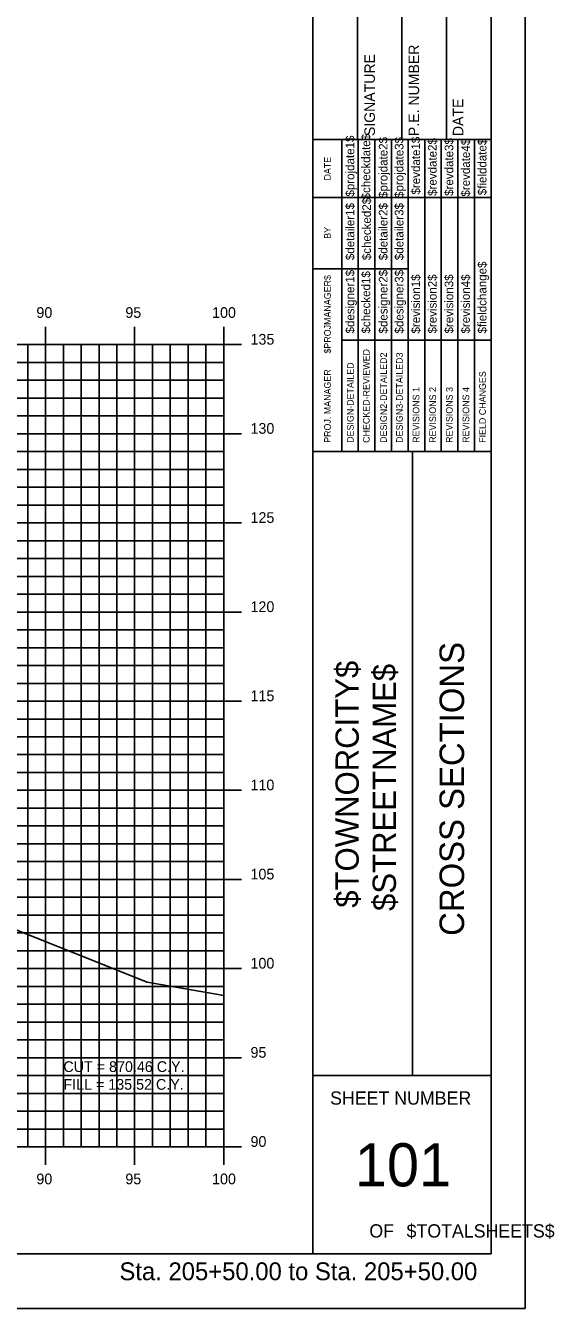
# Model space of a CAD drawing. Extents: x 850598 to 870284, y 366541 to 366651.
# Drawn here: x 867815 to 867844.7, y 366541.2 to 366613.1 of the extents above; entities that cross this region are included whole.
import ezdxf

# ---------------------------------------------------------------- set-up
doc = ezdxf.new("R2010")
doc.units = 0
for name, color, linetype in [('BORDER', 7, 'Continuous'), ('D_Text_Standard', 7, 'Continuous'), ('H_V ANNOTATION', 7, 'Continuous'), ('HIGHWAY_TITLE', 7, 'Continuous'), ('MAJOR', 7, 'Continuous'), ('MINOR', 7, 'Continuous'), ('PLOT BOUNDARY', 7, 'Continuous'), ('S_Roadway_Centerline', 7, 'Continuous')]:
    doc.layers.add(name, color=color, linetype=linetype)

msp = doc.modelspace()

# ---------------------------------------------------------------- linework, layer by layer
at = {"layer": 'BORDER'}
for p, q in [((867831.151, 366544.225), (867831.151, 366649.225)), ((867841.151, 366544.225), (867841.151, 366649.225)), ((867833.651, 366606.728), (867833.651, 366615.376)), ((867836.151, 366606.728), (867836.151, 366615.376)), ((867838.651, 366606.728), (867838.651, 366615.376)), ((867831.151, 366606.728), (867841.151, 366606.728)), ((867831.151, 366589.228), (867841.151, 366589.228)), ((867836.742, 366554.228), (867836.742, 366589.228)), ((867831.151, 366554.228), (867841.151, 366554.228)), ((867681.151, 366544.225), (867841.151, 366544.225))]:
    msp.add_line(p, q, dxfattribs=at)
for points in [[(867832.766, 366603.478), (867832.766, 366606.728)], [(867833.699, 366589.231), (867833.699, 366606.728)], [(867834.63, 366606.728), (867834.63, 366589.231)], [(867835.562, 366589.231), (867835.562, 366606.728)], [(867836.494, 366589.231), (867836.494, 366606.728)], [(867837.425, 366589.231), (867837.425, 366606.728)], [(867838.357, 366589.231), (867838.357, 366606.728)], [(867839.289, 366589.231), (867839.289, 366606.728)], [(867840.22, 366589.231), (867840.22, 366606.728)], [(867832.767, 366589.231), (867832.767, 366606.022)], [(867831.151, 366603.478), (867841.151, 366603.478)], [(867831.151, 366599.478), (867832.767, 366599.478)], [(867832.766, 366599.478), (867836.493, 366599.478)], [(867832.766, 366595.478), (867841.151, 366595.478)]]:
    msp.add_lwpolyline(points, dxfattribs=at)
at = {"layer": 'MAJOR'}
for p, q in [((867816.151, 366596.227), (867816.151, 366595.225)), ((867816.151, 366596.227), (867816.151, 366595.225)), ((867821.151, 366596.227), (867821.151, 366595.225)), ((867821.151, 366596.227), (867821.151, 366595.225)), ((867826.151, 366596.227), (867826.151, 366595.225)), ((867826.151, 366596.227), (867826.151, 366595.225)), ((867686.151, 366595.225), (867826.151, 366595.225)), ((867686.151, 366595.225), (867826.151, 366595.225)), ((867686.151, 366595.225), (867826.151, 366595.225)), ((867686.151, 366595.225), (867826.151, 366595.225)), ((867816.151, 366550.225), (867816.151, 366595.225)), ((867816.151, 366550.225), (867816.151, 366595.225)), ((867821.151, 366550.225), (867821.151, 366595.225)), ((867821.151, 366550.225), (867821.151, 366595.225)), ((867827.153, 366595.225), (867825.149, 366595.225)), ((867827.153, 366595.225), (867825.149, 366595.225)), ((867826.151, 366550.225), (867826.151, 366595.225)), ((867826.151, 366550.225), (867826.151, 366595.225)), ((867826.151, 366550.225), (867826.151, 366595.225)), ((867826.151, 366550.225), (867826.151, 366595.225)), ((867686.151, 366590.225), (867826.151, 366590.225)), ((867686.151, 366590.225), (867826.151, 366590.225)), ((867827.153, 366590.225), (867825.149, 366590.225)), ((867827.153, 366590.225), (867825.149, 366590.225)), ((867686.151, 366585.225), (867826.151, 366585.225)), ((867686.151, 366585.225), (867826.151, 366585.225)), ((867827.153, 366585.225), (867825.149, 366585.225)), ((867827.153, 366585.225), (867825.149, 366585.225)), ((867686.151, 366580.225), (867826.151, 366580.225)), ((867686.151, 366580.225), (867826.151, 366580.225)), ((867827.153, 366580.225), (867825.149, 366580.225)), ((867827.153, 366580.225), (867825.149, 366580.225)), ((867686.151, 366575.225), (867826.151, 366575.225)), ((867686.151, 366575.225), (867826.151, 366575.225)), ((867827.153, 366575.225), (867825.149, 366575.225)), ((867827.153, 366575.225), (867825.149, 366575.225)), ((867686.151, 366570.225), (867826.151, 366570.225)), ((867686.151, 366570.225), (867826.151, 366570.225)), ((867827.153, 366570.225), (867825.149, 366570.225)), ((867827.153, 366570.225), (867825.149, 366570.225)), ((867686.151, 366565.225), (867826.151, 366565.225)), ((867686.151, 366565.225), (867826.151, 366565.225)), ((867827.153, 366565.225), (867825.149, 366565.225)), ((867827.153, 366565.225), (867825.149, 366565.225)), ((867686.151, 366560.225), (867826.151, 366560.225)), ((867686.151, 366560.225), (867826.151, 366560.225)), ((867827.153, 366560.225), (867825.149, 366560.225)), ((867827.153, 366560.225), (867825.149, 366560.225)), ((867686.151, 366555.225), (867826.151, 366555.225)), ((867686.151, 366555.225), (867826.151, 366555.225)), ((867827.153, 366555.225), (867825.149, 366555.225)), ((867827.153, 366555.225), (867825.149, 366555.225)), ((867686.151, 366550.225), (867826.151, 366550.225)), ((867686.151, 366550.225), (867826.151, 366550.225)), ((867686.151, 366550.225), (867826.151, 366550.225)), ((867686.151, 366550.225), (867826.151, 366550.225)), ((867816.151, 366549.223), (867816.151, 366550.225)), ((867816.151, 366549.223), (867816.151, 366550.225)), ((867821.151, 366549.223), (867821.151, 366550.225)), ((867821.151, 366549.223), (867821.151, 366550.225)), ((867827.153, 366550.225), (867825.149, 366550.225)), ((867827.153, 366550.225), (867825.149, 366550.225)), ((867826.151, 366549.223), (867826.151, 366550.225)), ((867826.151, 366549.223), (867826.151, 366550.225))]:
    msp.add_line(p, q, dxfattribs=at)
at = {"layer": 'MINOR'}
for p, q in [((867815.151, 366550.225), (867815.151, 366595.225)), ((867815.151, 366550.225), (867815.151, 366595.225)), ((867817.151, 366550.225), (867817.151, 366595.225)), ((867817.151, 366550.225), (867817.151, 366595.225)), ((867818.151, 366550.225), (867818.151, 366595.225)), ((867818.151, 366550.225), (867818.151, 366595.225)), ((867819.151, 366550.225), (867819.151, 366595.225)), ((867819.151, 366550.225), (867819.151, 366595.225)), ((867820.151, 366550.225), (867820.151, 366595.225)), ((867820.151, 366550.225), (867820.151, 366595.225)), ((867822.151, 366550.225), (867822.151, 366595.225)), ((867822.151, 366550.225), (867822.151, 366595.225)), ((867823.151, 366550.225), (867823.151, 366595.225)), ((867823.151, 366550.225), (867823.151, 366595.225)), ((867824.151, 366550.225), (867824.151, 366595.225)), ((867824.151, 366550.225), (867824.151, 366595.225)), ((867825.151, 366550.225), (867825.151, 366595.225)), ((867825.151, 366550.225), (867825.151, 366595.225)), ((867686.151, 366594.225), (867826.151, 366594.225)), ((867686.151, 366594.225), (867826.151, 366594.225)), ((867826.151, 366594.225), (867825.149, 366594.225)), ((867826.151, 366594.225), (867825.149, 366594.225)), ((867686.151, 366593.225), (867826.151, 366593.225)), ((867686.151, 366593.225), (867826.151, 366593.225)), ((867826.151, 366593.225), (867825.149, 366593.225)), ((867826.151, 366593.225), (867825.149, 366593.225)), ((867686.151, 366592.225), (867826.151, 366592.225)), ((867686.151, 366592.225), (867826.151, 366592.225)), ((867826.151, 366592.225), (867825.149, 366592.225)), ((867826.151, 366592.225), (867825.149, 366592.225)), ((867686.151, 366591.225), (867826.151, 366591.225)), ((867686.151, 366591.225), (867826.151, 366591.225)), ((867826.151, 366591.225), (867825.149, 366591.225)), ((867826.151, 366591.225), (867825.149, 366591.225)), ((867686.151, 366589.225), (867826.151, 366589.225)), ((867686.151, 366589.225), (867826.151, 366589.225)), ((867826.151, 366589.225), (867825.149, 366589.225)), ((867826.151, 366589.225), (867825.149, 366589.225)), ((867686.151, 366588.225), (867826.151, 366588.225)), ((867686.151, 366588.225), (867826.151, 366588.225)), ((867826.151, 366588.225), (867825.149, 366588.225)), ((867826.151, 366588.225), (867825.149, 366588.225)), ((867686.151, 366587.225), (867826.151, 366587.225)), ((867686.151, 366587.225), (867826.151, 366587.225)), ((867826.151, 366587.225), (867825.149, 366587.225)), ((867826.151, 366587.225), (867825.149, 366587.225)), ((867686.151, 366586.225), (867826.151, 366586.225)), ((867686.151, 366586.225), (867826.151, 366586.225)), ((867826.151, 366586.225), (867825.149, 366586.225)), ((867826.151, 366586.225), (867825.149, 366586.225)), ((867686.151, 366584.225), (867826.151, 366584.225)), ((867686.151, 366584.225), (867826.151, 366584.225)), ((867826.151, 366584.225), (867825.149, 366584.225)), ((867826.151, 366584.225), (867825.149, 366584.225)), ((867686.151, 366583.225), (867826.151, 366583.225)), ((867686.151, 366583.225), (867826.151, 366583.225)), ((867826.151, 366583.225), (867825.149, 366583.225)), ((867826.151, 366583.225), (867825.149, 366583.225)), ((867686.151, 366582.225), (867826.151, 366582.225)), ((867686.151, 366582.225), (867826.151, 366582.225)), ((867826.151, 366582.225), (867825.149, 366582.225)), ((867826.151, 366582.225), (867825.149, 366582.225)), ((867686.151, 366581.225), (867826.151, 366581.225)), ((867686.151, 366581.225), (867826.151, 366581.225)), ((867826.151, 366581.225), (867825.149, 366581.225)), ((867826.151, 366581.225), (867825.149, 366581.225)), ((867686.151, 366579.225), (867826.151, 366579.225)), ((867686.151, 366579.225), (867826.151, 366579.225)), ((867826.151, 366579.225), (867825.149, 366579.225)), ((867826.151, 366579.225), (867825.149, 366579.225)), ((867686.151, 366578.225), (867826.151, 366578.225)), ((867686.151, 366578.225), (867826.151, 366578.225)), ((867826.151, 366578.225), (867825.149, 366578.225)), ((867826.151, 366578.225), (867825.149, 366578.225)), ((867686.151, 366577.225), (867826.151, 366577.225)), ((867686.151, 366577.225), (867826.151, 366577.225)), ((867826.151, 366577.225), (867825.149, 366577.225)), ((867826.151, 366577.225), (867825.149, 366577.225)), ((867686.151, 366576.225), (867826.151, 366576.225)), ((867686.151, 366576.225), (867826.151, 366576.225)), ((867826.151, 366576.225), (867825.149, 366576.225)), ((867826.151, 366576.225), (867825.149, 366576.225)), ((867686.151, 366574.225), (867826.151, 366574.225)), ((867686.151, 366574.225), (867826.151, 366574.225)), ((867826.151, 366574.225), (867825.149, 366574.225)), ((867826.151, 366574.225), (867825.149, 366574.225)), ((867686.151, 366573.225), (867826.151, 366573.225)), ((867686.151, 366573.225), (867826.151, 366573.225)), ((867826.151, 366573.225), (867825.149, 366573.225)), ((867826.151, 366573.225), (867825.149, 366573.225)), ((867686.151, 366572.225), (867826.151, 366572.225)), ((867686.151, 366572.225), (867826.151, 366572.225)), ((867826.151, 366572.225), (867825.149, 366572.225)), ((867826.151, 366572.225), (867825.149, 366572.225)), ((867686.151, 366571.225), (867826.151, 366571.225)), ((867686.151, 366571.225), (867826.151, 366571.225)), ((867826.151, 366571.225), (867825.149, 366571.225)), ((867826.151, 366571.225), (867825.149, 366571.225)), ((867686.151, 366569.225), (867826.151, 366569.225)), ((867686.151, 366569.225), (867826.151, 366569.225)), ((867826.151, 366569.225), (867825.149, 366569.225)), ((867826.151, 366569.225), (867825.149, 366569.225)), ((867686.151, 366568.225), (867826.151, 366568.225)), ((867686.151, 366568.225), (867826.151, 366568.225)), ((867826.151, 366568.225), (867825.149, 366568.225)), ((867826.151, 366568.225), (867825.149, 366568.225)), ((867686.151, 366567.225), (867826.151, 366567.225)), ((867686.151, 366567.225), (867826.151, 366567.225)), ((867826.151, 366567.225), (867825.149, 366567.225)), ((867826.151, 366567.225), (867825.149, 366567.225)), ((867686.151, 366566.225), (867826.151, 366566.225)), ((867686.151, 366566.225), (867826.151, 366566.225)), ((867826.151, 366566.225), (867825.149, 366566.225)), ((867826.151, 366566.225), (867825.149, 366566.225)), ((867686.151, 366564.225), (867826.151, 366564.225)), ((867686.151, 366564.225), (867826.151, 366564.225)), ((867826.151, 366564.225), (867825.149, 366564.225)), ((867826.151, 366564.225), (867825.149, 366564.225)), ((867686.151, 366563.225), (867826.151, 366563.225)), ((867686.151, 366563.225), (867826.151, 366563.225)), ((867826.151, 366563.225), (867825.149, 366563.225)), ((867826.151, 366563.225), (867825.149, 366563.225)), ((867686.151, 366562.225), (867826.151, 366562.225)), ((867686.151, 366562.225), (867826.151, 366562.225)), ((867826.151, 366562.225), (867825.149, 366562.225)), ((867826.151, 366562.225), (867825.149, 366562.225)), ((867686.151, 366561.225), (867826.151, 366561.225)), ((867686.151, 366561.225), (867826.151, 366561.225)), ((867826.151, 366561.225), (867825.149, 366561.225)), ((867826.151, 366561.225), (867825.149, 366561.225)), ((867686.151, 366559.225), (867826.151, 366559.225)), ((867686.151, 366559.225), (867826.151, 366559.225)), ((867826.151, 366559.225), (867825.149, 366559.225)), ((867826.151, 366559.225), (867825.149, 366559.225)), ((867686.151, 366558.225), (867826.151, 366558.225)), ((867686.151, 366558.225), (867826.151, 366558.225)), ((867826.151, 366558.225), (867825.149, 366558.225)), ((867826.151, 366558.225), (867825.149, 366558.225)), ((867686.151, 366557.225), (867826.151, 366557.225)), ((867686.151, 366557.225), (867826.151, 366557.225)), ((867826.151, 366557.225), (867825.149, 366557.225)), ((867826.151, 366557.225), (867825.149, 366557.225)), ((867686.151, 366556.225), (867826.151, 366556.225)), ((867686.151, 366556.225), (867826.151, 366556.225)), ((867826.151, 366556.225), (867825.149, 366556.225)), ((867826.151, 366556.225), (867825.149, 366556.225)), ((867686.151, 366554.225), (867826.151, 366554.225)), ((867686.151, 366554.225), (867826.151, 366554.225)), ((867826.151, 366554.225), (867825.149, 366554.225)), ((867826.151, 366554.225), (867825.149, 366554.225)), ((867686.151, 366553.225), (867826.151, 366553.225)), ((867686.151, 366553.225), (867826.151, 366553.225)), ((867826.151, 366553.225), (867825.149, 366553.225)), ((867826.151, 366553.225), (867825.149, 366553.225)), ((867686.151, 366552.225), (867826.151, 366552.225)), ((867686.151, 366552.225), (867826.151, 366552.225)), ((867826.151, 366552.225), (867825.149, 366552.225)), ((867826.151, 366552.225), (867825.149, 366552.225)), ((867686.151, 366551.225), (867826.151, 366551.225)), ((867686.151, 366551.225), (867826.151, 366551.225)), ((867826.151, 366551.225), (867825.149, 366551.225)), ((867826.151, 366551.225), (867825.149, 366551.225))]:
    msp.add_line(p, q, dxfattribs=at)
at = {"layer": 'PLOT BOUNDARY'}
msp.add_lwpolyline([(867673.058, 366541.166), (867843.058, 366541.166), (867843.058, 366651.166), (867673.058, 366651.166)], close=True, dxfattribs=at)
at = {"layer": 'S_Roadway_Centerline'}
msp.add_lwpolyline([(867762.223, 366582.588), (867765.407, 366582.475), (867770.459, 366582.193), (867770.894, 366582.174), (867778.763, 366580.053), (867779.163, 366579.929), (867782.985, 366578.986), (867783.409, 366578.848), (867788.384, 366576.842), (867788.834, 366576.585), (867788.914, 366576.582), (867789.177, 366576.465), (867800.063, 366569.734), (867805.278, 366567.723), (867807.053, 366567.325), (867807.58, 366566.067), (867808.302, 366564.767), (867808.778, 366565.206), (867809.333, 366564.956), (867812.001, 366563.389), (867821.856, 366559.459), (867826.151, 366558.717)], dxfattribs=at)

# ---------------------------------------------------------------- texts
at = {"layer": 'BORDER'}
for s, height, rotation, p in [('SIGNATURE', 0.5906, 90, (867834.632, 366606.92)), ('P.E. NUMBER', 0.59055, 90, (867837.112, 366606.92)), ('DATE', 0.5906, 90, (867839.592, 366606.92)), ('$projdate1$', 0.48455, 90, (867833.474, 366603.529)), ('$checkdate$', 0.48455, 90, (867834.369, 366603.371)), ('$projdate2$', 0.48455, 90, (867835.337, 366603.45)), ('$projdate3$', 0.48455, 90, (867836.232, 366603.45)), ('$revdate1$', 0.4845, 90, (867837.164, 366603.647)), ('$revdate2$', 0.4845, 90, (867838.095, 366603.568)), ('$revdate3$', 0.4845, 90, (867839.027, 366603.568)), ('$revdate4$', 0.4845, 90, (867839.959, 366603.529)), ('$fielddate$', 0.48455, 90, (867840.89, 366603.607)), ('DATE', 0.3714, 90, (867832.155, 366604.434)), ('$checked2$', 0.4845, 90, (867834.406, 366599.963)), ('$detailer1$', 0.48455, 90, (867833.474, 366599.963)), ('$detailer2$', 0.48455, 90, (867835.337, 366599.963)), ('$detailer3$', 0.48455, 90, (867836.232, 366599.963)), ('BY', 0.3714, 90, (867832.155, 366601.163)), ('$fieldchange$', 0.48455, 90, (867840.89, 366595.851)), ('$designer1$', 0.48455, 90, (867833.474, 366595.851)), ('$checked1$', 0.4845, 90, (867834.369, 366595.851)), ('$designer2$', 0.48455, 90, (867835.337, 366595.851)), ('$designer3$', 0.48455, 90, (867836.232, 366595.851)), ('$revision1$', 0.48455, 90, (867837.164, 366595.851)), ('$revision2$', 0.48455, 90, (867838.095, 366595.851)), ('$revision3$', 0.48455, 90, (867839.027, 366595.851)), ('$revision4$', 0.48455, 90, (867839.959, 366595.851)), ('$PROJMANAGER$', 0.37275, 90, (867832.155, 366594.723)), ('CHECKED-REVIEWED', 0.37275, 90, (867834.332, 366589.716)), ('DESIGN-DETAILED', 0.37275, 90, (867833.438, 366589.716)), ('DESIGN2-DETAILED2', 0.37275, 90, (867835.301, 366589.716)), ('DESIGN3-DETAILED3', 0.37275, 90, (867836.196, 366589.716)), ('PROJ. MANAGER', 0.37275, 90, (867832.155, 366589.716)), ('FIELD CHANGES', 0.37275, 90, (867840.854, 366589.716)), ('REVISIONS 1', 0.37275, 90, (867837.127, 366589.716)), ('REVISIONS 2', 0.37275, 90, (867838.059, 366589.716)), ('REVISIONS 3', 0.37275, 90, (867838.991, 366589.716)), ('REVISIONS 4', 0.37275, 90, (867839.922, 366589.716)), ('CROSS SECTIONS', 1.37787, 90, (867839.636, 366562.062)), ('SHEET NUMBER', 0.74527, 360, (867832.117, 366552.592)), ('101', 2.4194, 360, (867833.507, 366548.008)), ('OF', 0.7453, 360, (867834.318, 366545.138)), ('$TOTALSHEETS$', 0.74527, 360, (867836.408, 366545.138))]:
    msp.add_text(s, height=height, rotation=rotation, dxfattribs=at).set_placement(p)
at = {"layer": 'D_Text_Standard'}
for s, p in [('CUT = 870.46 C.Y.', (867817.151, 366554.425)), ('FILL = 135.52 C.Y.', (867817.151, 366553.429))]:
    msp.add_text(s, height=0.6, dxfattribs=at).set_placement(p)
at = {"layer": 'H_V ANNOTATION'}
for s, height, p in [('90', 0.6, (867815.637, 366596.725)), ('95', 0.6, (867820.629, 366596.725)), ('100', 0.6, (867825.493, 366596.725)), ('135', 0.6, (867827.651, 366595.225)), ('130', 0.6, (867827.651, 366590.225)), ('125', 0.6, (867827.651, 366585.225)), ('120', 0.6, (867827.651, 366580.225)), ('115', 0.6, (867827.651, 366575.225)), ('110', 0.6, (867827.651, 366570.225)), ('105', 0.6, (867827.651, 366565.225)), ('100', 0.6, (867827.651, 366560.225)), ('95', 0.6, (867827.651, 366555.225)), ('90', 0.6, (867827.651, 366550.225)), ('90', 0.6, (867815.637, 366548.125)), ('95', 0.6, (867820.629, 366548.125)), ('100', 0.6, (867825.493, 366548.125)), ('Sta. 205+50.00 to Sta. 205+50.00', 1.0002, (867820.297, 366542.745))]:
    msp.add_text(s, height=height, dxfattribs=at).set_placement(p)
at = {"layer": 'HIGHWAY_TITLE'}
for s, p in [('$TOWNORCITY$', (867833.724, 366563.637)), ('$STREETNAME$', (867835.81, 366563.457))]:
    msp.add_text(s, height=1.30428, rotation=90, dxfattribs=at).set_placement(p)

doc.saveas('drawing.dxf')
